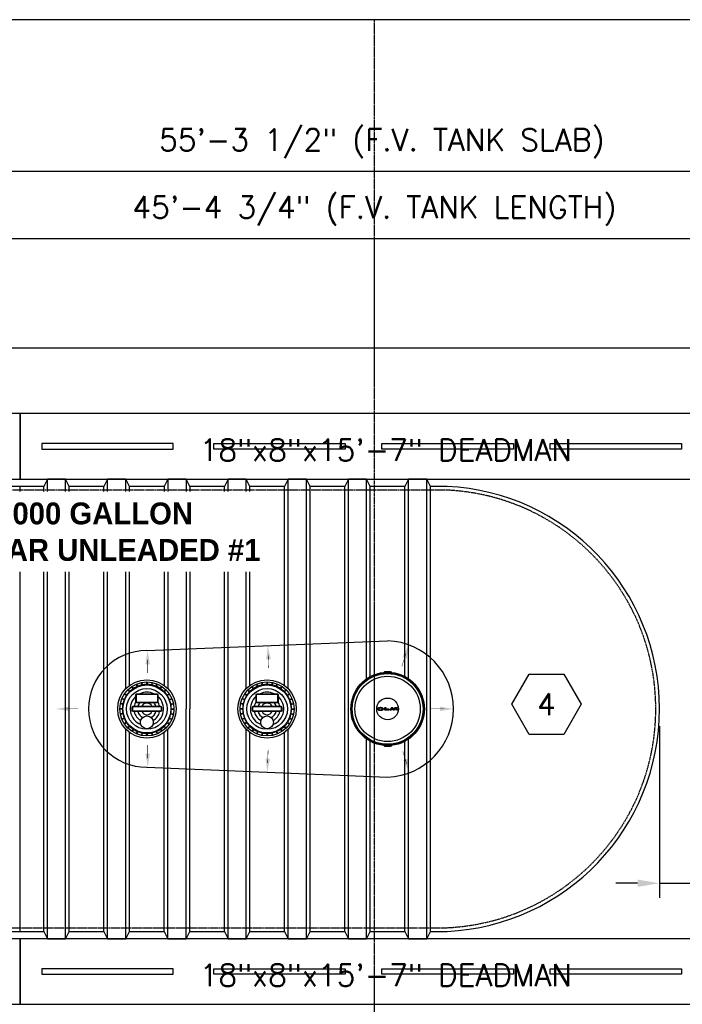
# Model space of a CAD drawing. Extents: x -169 to 6736, y -208 to 3022.
# Tile 453 of 656: x 1601 to 1782, y 1398 to 1668. Entities that reach past the tile are written whole.
import ezdxf
from ezdxf.enums import TextEntityAlignment as Align

# ---------------------------------------------------------------- set-up
doc = ezdxf.new("R2010")
doc.units = 0
doc.header["$MEASUREMENT"] = 0
doc.header["$PDSIZE"] = 1
doc.linetypes.add('CENTER1', pattern=[0.6625, 0.5, -0.075, 0.0125, -0.075])
doc.linetypes.add('HIDDEN3', pattern=[0.1875, 0.125, -0.0625])
doc.layers.get('0').update_dxf_attribs({"color": 255, "linetype": 'CONTINUOUS'})
doc.layers.get('DEFPOINTS').update_dxf_attribs({"linetype": 'CONTINUOUS'})
for name, color, linetype in [('DIM', 3, 'CONTINUOUS'), ('FREEZE-LINES', 8, 'CONTINUOUS'), ('FREEZE-OUTLINE-TITLES', 60, 'CONTINUOUS'), ('TANK-ANCHOR', 4, 'CONTINUOUS'), ('TANK-DESCRIPTION', 3, 'CONTINUOUS'), ('TANK-MANHOLE-COVER-18', 2, 'CONTINUOUS'), ('TANK-MANHOLE-COVER-HATCH-18', 7, 'CONTINUOUS'), ('TANK-MANWAY', 5, 'CONTINUOUS'), ('TANK-SLAB', 6, 'CONTINUOUS'), ('TANK-SLOPE', 3, 'CONTINUOUS'), ('TANK-UST', 5, 'CONTINUOUS'), ('TANK-UST-RIB', 7, 'CONTINUOUS'), ('TEXT', 3, 'CONTINUOUS')]:
    doc.layers.add(name, color=color, linetype=linetype)
doc.styles.add('BOLD', font='bold', dxfattribs={"height": 7.2})
doc.styles.add('SIMPLEX', font='simplex')
doc.dimstyles.new('DIM64', dxfattribs={"dimscale": 64, "dimtxt": 0.09375, "dimasz": 0.09375, "dimexe": 0.0625, "dimexo": 0.0625, "dimgap": 0.046875, "dimtad": 1, "dimdec": 4, "dimzin": 3, "dimdsep": 46, "dimlunit": 4, "dimtxsty": 'SIMPLEX', "dimcen": 0, "dimclrd": 256, "dimclre": 256, "dimclrt": 256, "dimadec": 0, "dimazin": 0, "dimtfac": 1, "dimtdec": 4, "dimtmove": 0, "dimatfit": 3, "dimfxl": 1, "dimfrac": 2, "dimtolj": 1, "dimtzin": 0, "dimarcsym": 0})

# ---------------------------------------------------------------- blocks, each defined once
blk = doc.blocks.new('*D24')
at = {"layer": 'DEFPOINTS', "color": 0, "transparency": 16777216}
for p in [(2031.77, 1626.52), (1368.27, 1578.02), (2031.77, 1578.02)]:
    blk.add_point(p, dxfattribs=at)
at = {"layer": 'DIM', "lineweight": -2, "transparency": 16777216}
for p, q in [((1368.27, 1582.02), (1368.27, 1630.52)), ((2031.77, 1582.02), (2031.77, 1630.52)), ((1374.27, 1626.52), (2025.77, 1626.52))]:
    blk.add_line(p, q, dxfattribs=at)
at = {"layer": 'DIM', "transparency": 16777216}
for points in [[(1374.27, 1627.52), (1374.27, 1625.52), (1368.27, 1626.52)], [(2025.77, 1627.52), (2025.77, 1625.52), (2031.77, 1626.52)]]:
    blk.add_solid(points, dxfattribs=at)
at = {"layer": 'DIM', "transparency": 16777216, "insert": (1700.02, 1634.09), "char_height": 6, "attachment_point": 5, "style": 'SIMPLEX'}
blk.add_mtext('\\A1;55\'-3 1/2" (F.V. TANK SLAB)', dxfattribs=at)
blk = doc.blocks.new('*D26')
at = {"layer": 'DEFPOINTS', "color": 0, "transparency": 16777216}
for p in [(1425.62, 1608.02), (1970.38, 1608.02), (1970.38, 1608.02)]:
    blk.add_point(p, dxfattribs=at)
at = {"layer": 'DIM', "lineweight": -2, "transparency": 16777216}
blk.add_line((1431.62, 1608.02), (1964.38, 1608.02), dxfattribs=at)
at = {"layer": 'DIM', "transparency": 16777216}
for points in [[(1431.62, 1609.02), (1431.62, 1607.02), (1425.62, 1608.02)], [(1964.38, 1609.02), (1964.38, 1607.02), (1970.38, 1608.02)]]:
    blk.add_solid(points, dxfattribs=at)
at = {"layer": 'DIM', "transparency": 16777216, "insert": (1698, 1615.59), "char_height": 6, "attachment_point": 5, "style": 'SIMPLEX'}
blk.add_mtext('\\A1;45\'-4 3/4" (F.V. TANK LENGTH)', dxfattribs=at)
blk = doc.blocks.new('*D34')
at = {"layer": 'DEFPOINTS', "color": 0, "transparency": 16777216}
for p in [(1712.36, 1416.02), (1982.37, 1380.02), (2061.77, 1380.02)]:
    blk.add_point(p, dxfattribs=at)
at = {"layer": 'DIM', "lineweight": -2, "transparency": 16777216}
for p, q in [((1716.36, 1416.02), (2065.77, 1416.02)), ((2061.77, 1410.02), (2061.77, 1386.02)), ((1986.37, 1380.02), (2065.77, 1380.02))]:
    blk.add_line(p, q, dxfattribs=at)
at = {"layer": 'DIM', "transparency": 16777216}
for points in [[(2060.77, 1410.02), (2062.77, 1410.02), (2061.77, 1416.02)], [(2060.77, 1386.02), (2062.77, 1386.02), (2061.77, 1380.02)]]:
    blk.add_solid(points, dxfattribs=at)
at = {"layer": 'DIM', "transparency": 16777216, "insert": (2055.2, 1398.02), "char_height": 6, "attachment_point": 5, "rotation": 90, "style": 'SIMPLEX'}
blk.add_mtext('\\A1;3\'-0"', dxfattribs=at)
blk = doc.blocks.new('HEX')
at = {"color": 3}
blk.add_lwpolyline([(-0.0577, 0.1), (-0.1155, 0), (-0.0577, -0.1), (0.0577, -0.1), (0.1155, 0), (0.0577, 0.1)], close=True, dxfattribs=at)
at = {"color": 3, "style": 'SIMPLEX'}
blk.add_attdef('D#', text='', height=0.08, dxfattribs=at).set_placement((0, 0), align=Align.MIDDLE)
blk = doc.blocks.new('*D82')
at = {"layer": 'DEFPOINTS', "color": 0, "transparency": 16777216}
for p in [(1776.11, 1478.29), (1776.11, 1431.22), (1788.12, 1416.02)]:
    blk.add_point(p, dxfattribs=at)
at = {"layer": 'DIM', "lineweight": -2, "transparency": 16777216}
for p, q in [((1776.11, 1474.29), (1776.11, 1427.22)), ((1788.12, 1420.02), (1788.12, 1435.22)), ((1770.11, 1431.22), (1764.11, 1431.22)), ((1776.11, 1431.22), (1788.12, 1431.22)), ((1794.12, 1431.22), (1828.69, 1431.22))]:
    blk.add_line(p, q, dxfattribs=at)
at = {"layer": 'DIM', "transparency": 16777216}
for points in [[(1770.11, 1432.22), (1770.11, 1430.22), (1776.11, 1431.22)], [(1794.12, 1432.22), (1794.12, 1430.22), (1788.12, 1431.22)]]:
    blk.add_solid(points, dxfattribs=at)
at = {"layer": 'DIM', "transparency": 16777216, "insert": (1814.41, 1437.8), "char_height": 6, "attachment_point": 5, "style": 'SIMPLEX'}
blk.add_mtext('\\A1;1\'-0"', dxfattribs=at)

msp = doc.modelspace()

# ---------------------------------------------------------------- hatches: boundary and pattern name
at = {"layer": 'TANK-MANHOLE-COVER-HATCH-18', "linetype": 'Continuous'}
h = msp.add_hatch(color=256, dxfattribs=at)
h.paths.add_polyline_path([(1700.33113, 1478.80671), (1700.26526, 1478.76555), (1700.18704, 1478.72852), (1700.09785, 1478.69698), (1700.00042, 1478.67092), (1699.89613, 1478.65173), (1699.78773, 1478.6394), (1699.67521, 1478.63393), (1699.5627, 1478.6367), (1699.45293, 1478.64495), (1699.3459, 1478.66144), (1699.24437, 1478.68341), (1699.15107, 1478.71224), (1699.06737, 1478.74656), (1698.99603, 1478.78637), (1698.93566, 1478.83028), (1698.89039, 1478.87695), (1698.86673, 1478.914), (1698.84924, 1478.95105), (1698.84102, 1479.00319), (1698.84926, 1479.05396), (1698.87259, 1479.10472), (1698.91102, 1479.15274), (1698.94718, 1479.18414), (1698.99611, 1479.21859), (1699.06747, 1479.25837), (1699.15117, 1479.29266), (1699.24448, 1479.32146), (1699.34603, 1479.34476), (1699.45306, 1479.35984), (1699.56283, 1479.36942), (1699.67535, 1479.37078), (1699.78786, 1479.36527), (1699.89626, 1479.3529), (1700.00054, 1479.33367), (1700.09796, 1479.30758), (1700.18714, 1479.27601), (1700.26535, 1479.23894), (1700.3312, 1479.19777), (1700.38333, 1479.15248), (1700.42175, 1479.10445), (1700.44506, 1479.05367), (1700.45329, 1479.0029), (1700.44504, 1478.95076), (1700.42171, 1478.90137), (1700.38328, 1478.85335)])
h.paths.add_polyline_path([(1700.09514, 1478.9124), (1700.11847, 1478.95631), (1700.12672, 1479.00296), (1700.11849, 1479.04824), (1700.09517, 1479.09216), (1700.05539, 1479.13333), (1700.00188, 1479.17038), (1699.93602, 1479.20196), (1699.86056, 1479.22529), (1699.77824, 1479.24315), (1699.69179, 1479.2514), (1699.6026, 1479.25141), (1699.51616, 1479.24319), (1699.43382, 1479.22537), (1699.35835, 1479.20206), (1699.29248, 1479.17051), (1699.24033, 1479.13347), (1699.20054, 1479.09232), (1699.17583, 1479.04841), (1699.16759, 1479.00313), (1699.17581, 1478.95648), (1699.2005, 1478.91256), (1699.24029, 1478.87139), (1699.29242, 1478.83434), (1699.35828, 1478.80414), (1699.43374, 1478.77943), (1699.51607, 1478.76294), (1699.60251, 1478.7547), (1699.6917, 1478.75468), (1699.77815, 1478.7629), (1699.86048, 1478.77935), (1699.93595, 1478.80403), (1700.00182, 1478.83421), (1700.05534, 1478.87125)], flags=16)
h = msp.add_hatch(color=256, dxfattribs=at)
h.paths.add_polyline_path([(1701.85281, 1478.66785), (1701.77597, 1478.64865), (1701.69364, 1478.63769), (1701.60857, 1478.63359), (1700.799, 1478.63373), (1700.79913, 1479.37057), (1701.14354, 1479.37051), (1701.14349, 1479.08648), (1701.60865, 1479.08639), (1701.69372, 1479.08226), (1701.77605, 1479.07127), (1701.85288, 1479.05342), (1701.92149, 1479.02734), (1701.97911, 1478.99714), (1702.02439, 1478.96145), (1702.05457, 1478.92166), (1702.07102, 1478.88049), (1702.07102, 1478.83932), (1702.05454, 1478.79816), (1702.02435, 1478.75975), (1701.97906, 1478.72408), (1701.92143, 1478.69253)])
h.paths.add_polyline_path([(1701.14343, 1478.74893), (1701.60859, 1478.74885), (1701.66759, 1478.75295), (1701.72248, 1478.76392), (1701.76913, 1478.78175), (1701.80619, 1478.80507), (1701.82815, 1478.83114), (1701.83638, 1478.85995), (1701.82816, 1478.88877), (1701.80621, 1478.91621), (1701.76916, 1478.93955), (1701.72251, 1478.95602), (1701.66763, 1478.96838), (1701.60863, 1478.97113), (1701.14347, 1478.97122)], flags=16)
for points in [[(1702.62533, 1478.6334), (1702.26445, 1478.63347), (1702.73249, 1479.37023), (1703.03985, 1479.37017), (1703.31555, 1478.81029), (1703.59145, 1479.37007), (1703.89881, 1479.37002), (1704.36658, 1478.63309), (1704.0057, 1478.63315), (1703.74921, 1479.19441), (1703.49527, 1478.63325), (1703.13576, 1478.63331), (1702.88202, 1479.19456)], [(1704.13619, 1479.37409, -1), (1704.28713, 1479.37406, -1)]]:
    msp.add_hatch(color=256, dxfattribs=at).paths.add_polyline_path(points)

# ---------------------------------------------------------------- linework, layer by layer
at = {"layer": 'FREEZE-LINES', "color": 8, "linetype": 'CENTER1'}
msp.add_line((1698, 1128.01471), (1698, 1668.01471), dxfattribs=at)
at = {"layer": 'FREEZE-OUTLINE-TITLES', "linetype": 'Continuous'}
msp.add_lwpolyline([(2220, 1668.02207), (1176, 1668.02207), (1176, 1128.01471), (2220, 1128.01471)], close=True, dxfattribs=at)
at = {"layer": 'TANK-ANCHOR'}
for points in [[(1600.87181, 1560.01839), (1413.62181, 1560.01839), (1413.62181, 1542.01839), (1600.87181, 1542.01839)], [(1788.12181, 1560.01839), (1600.87181, 1560.01839), (1600.87181, 1542.01839), (1788.12181, 1542.01839)], [(1600.87181, 1416.01839), (1413.62181, 1416.01839), (1413.62181, 1398.01839), (1600.87181, 1398.01839)], [(1788.12181, 1416.01839), (1600.87181, 1416.01839), (1600.87181, 1398.01839), (1788.12181, 1398.01839)]]:
    msp.add_lwpolyline(points, close=True, dxfattribs=at)
at = {"layer": 'TANK-ANCHOR', "color": 7}
for points in [[(1642.87181, 1550.26839), (1642.87181, 1551.76839), (1606.87181, 1551.76839), (1606.87181, 1550.26839)], [(1654.00648, 1550.26839), (1654.00648, 1551.76839), (1690.00648, 1551.76839), (1690.00648, 1550.26839)], [(1700.06415, 1550.26839), (1700.06415, 1551.76839), (1736.06415, 1551.76839), (1736.06415, 1550.26839)], [(1746.12181, 1550.26839), (1746.12181, 1551.76839), (1782.12181, 1551.76839), (1782.12181, 1550.26839)], [(1642.87181, 1406.26839), (1642.87181, 1407.76839), (1606.87181, 1407.76839), (1606.87181, 1406.26839)], [(1654.00648, 1406.26839), (1654.00648, 1407.76839), (1690.00648, 1407.76839), (1690.00648, 1406.26839)], [(1700.06415, 1406.26839), (1700.06415, 1407.76839), (1736.06415, 1407.76839), (1736.06415, 1406.26839)], [(1746.12181, 1406.26839), (1746.12181, 1407.76839), (1782.12181, 1407.76839), (1782.12181, 1406.26839)]]:
    msp.add_lwpolyline(points, close=True, dxfattribs=at)
at = {"layer": 'TANK-MANHOLE-COVER-18', "color": 1, "linetype": 'Continuous'}
msp.add_line((1700.95457, 1489.12513), (1700.69519, 1488.86446), dxfattribs=at)
at = {"layer": 'TANK-MANHOLE-COVER-18', "color": 4, "linetype": 'Continuous'}
msp.add_lwpolyline([(1702.3107, 1468.73206), (1700.9015, 1468.73232, -0.196009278), (1700.85781, 1468.75014), (1700.60152, 1469.00085, -0.904675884), (1700.60512, 1489.03783), (1700.8615, 1489.28845, -0.196009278), (1700.9052, 1489.30626), (1702.3144, 1489.306, -0.196009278), (1702.35809, 1489.28818), (1702.61423, 1489.03762, -0.904814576), (1702.61062, 1469.00034), (1702.3544, 1468.74987, -0.196009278)], format="xyb", close=True, dxfattribs=at)
at = {"layer": 'TANK-MANHOLE-COVER-18', "color": 1, "linetype": 'Continuous'}
for points in [[(1702.50645, 1488.77505, -0.912362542), (1702.50294, 1469.26295), (1702.46672, 1469.33821, -0.044356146), (1700.74573, 1469.33864), (1700.71082, 1469.26327, -0.912362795), (1700.71434, 1488.77537), (1700.74922, 1488.69999, -0.044356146), (1702.4702, 1488.6998)], [(1700.77963, 1488.73156), (1700.75143, 1488.7931), (1700.99297, 1489.03456), (1702.2279, 1489.03433), (1702.46936, 1488.79279), (1702.43991, 1488.73137, 0.042658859)], [(1700.77613, 1469.30706), (1700.74791, 1469.24552), (1700.98937, 1469.00398), (1702.2243, 1469.00376), (1702.46584, 1469.24522), (1702.43641, 1469.30665, -0.042658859)]]:
    msp.add_lwpolyline(points, format="xyb", close=True, dxfattribs=at)
at = {"layer": 'TANK-MANHOLE-COVER-18', "color": 2, "linetype": 'Continuous'}
for radius in [9.70655, 8.9505, 2.98304]:
    msp.add_circle((1701.60864, 1479.01916), radius, dxfattribs=at)
at = {"layer": 'TANK-MANHOLE-COVER-HATCH-18', "linetype": 'Continuous'}
for points in [[(1700.45329, 1479.0029), (1700.44506, 1479.05367), (1700.42175, 1479.10445), (1700.38333, 1479.15248), (1700.3312, 1479.19777), (1700.26535, 1479.23894), (1700.18714, 1479.27601), (1700.09796, 1479.30758), (1700.00054, 1479.33367), (1699.89626, 1479.3529), (1699.78786, 1479.36527), (1699.67535, 1479.37078), (1699.56283, 1479.36942), (1699.45306, 1479.35984), (1699.34603, 1479.34476), (1699.24448, 1479.32146), (1699.15117, 1479.29266), (1699.06747, 1479.25837), (1698.99611, 1479.21859), (1698.94718, 1479.18414), (1698.91102, 1479.15274), (1698.87259, 1479.10472), (1698.84926, 1479.05396), (1698.84102, 1479.00319), (1698.84924, 1478.95105), (1698.86673, 1478.914), (1698.89039, 1478.87695), (1698.93566, 1478.83028), (1698.99603, 1478.78637), (1699.06737, 1478.74656), (1699.15107, 1478.71224), (1699.24437, 1478.68341), (1699.3459, 1478.66144), (1699.45293, 1478.64495), (1699.5627, 1478.6367), (1699.67521, 1478.63393), (1699.78773, 1478.6394), (1699.89613, 1478.65173), (1700.00042, 1478.67092), (1700.09785, 1478.69698), (1700.18704, 1478.72852), (1700.26526, 1478.76555), (1700.33113, 1478.80671), (1700.38328, 1478.85335), (1700.42171, 1478.90137), (1700.44504, 1478.95076)], [(1699.93595, 1478.80403), (1700.00182, 1478.83421), (1700.05534, 1478.87125), (1700.09514, 1478.9124), (1700.11847, 1478.95631), (1700.12672, 1479.00296), (1700.11849, 1479.04824), (1700.09517, 1479.09216), (1700.05539, 1479.13333), (1700.00188, 1479.17038), (1699.93602, 1479.20196), (1699.86056, 1479.22529), (1699.77824, 1479.24315), (1699.69179, 1479.2514), (1699.6026, 1479.25141), (1699.51616, 1479.24319), (1699.43382, 1479.22537), (1699.35835, 1479.20206), (1699.29248, 1479.17051), (1699.24033, 1479.13347), (1699.20054, 1479.09232), (1699.17583, 1479.04841), (1699.16759, 1479.00313), (1699.17581, 1478.95648), (1699.2005, 1478.91256), (1699.24029, 1478.87139), (1699.29242, 1478.83434), (1699.35828, 1478.80414), (1699.43374, 1478.77943), (1699.51607, 1478.76294), (1699.60251, 1478.7547), (1699.6917, 1478.75468), (1699.77815, 1478.7629), (1699.86048, 1478.77935)], [(1701.85281, 1478.66785), (1701.77597, 1478.64865), (1701.69364, 1478.63769), (1701.60857, 1478.63359), (1700.799, 1478.63373), (1700.79913, 1479.37057), (1701.14354, 1479.37051), (1701.14349, 1479.08648), (1701.60865, 1479.08639), (1701.69372, 1479.08226), (1701.77605, 1479.07127), (1701.85288, 1479.05342), (1701.92149, 1479.02734), (1701.97911, 1478.99714), (1702.02439, 1478.96145), (1702.05457, 1478.92166), (1702.07102, 1478.88049), (1702.07102, 1478.83932), (1702.05454, 1478.79816), (1702.02435, 1478.75975), (1701.97906, 1478.72408), (1701.92143, 1478.69253)], [(1701.72248, 1478.76392), (1701.66759, 1478.75295), (1701.60859, 1478.74885), (1701.14343, 1478.74893), (1701.14347, 1478.97122), (1701.60863, 1478.97113), (1701.66763, 1478.96838), (1701.72251, 1478.95602), (1701.76916, 1478.93955), (1701.80621, 1478.91621), (1701.82816, 1478.88877), (1701.83638, 1478.85995), (1701.82815, 1478.83114), (1701.80619, 1478.80507), (1701.76913, 1478.78175)], [(1702.73249, 1479.37023), (1703.03985, 1479.37017), (1703.31555, 1478.81029), (1703.59145, 1479.37007), (1703.89881, 1479.37002), (1704.36658, 1478.63309), (1704.0057, 1478.63315), (1703.74921, 1479.19441), (1703.49527, 1478.63325), (1703.13576, 1478.63331), (1702.88202, 1479.19456), (1702.62533, 1478.6334), (1702.26445, 1478.63347)]]:
    msp.add_lwpolyline(points, close=True, dxfattribs=at)
msp.add_circle((1704.21166, 1479.37408), 0.07547, dxfattribs=at)
at = {"layer": 'TANK-MANWAY'}
for p, q in [((1631.84559, 1484.55593), (1631.45483, 1485.1405)), ((1631.94951, 1484.62539), (1631.55875, 1485.20997)), ((1632.99848, 1485.18633), (1632.72927, 1485.83591)), ((1633.11395, 1485.23419), (1632.84474, 1485.88377)), ((1634.32889, 1485.57972), (1634.19158, 1486.26934)), ((1634.45148, 1485.60413), (1634.31417, 1486.29375)), ((1635.63526, 1485.72095), (1635.63513, 1486.4241)), ((1635.76026, 1485.72098), (1635.76013, 1486.42413)), ((1636.94409, 1485.6046), (1637.08114, 1486.29427)), ((1637.06669, 1485.58024), (1637.20374, 1486.26991)), ((1638.12838, 1485.23514), (1638.39734, 1485.88482)), ((1638.24388, 1485.18733), (1638.51284, 1485.83701)), ((1639.29306, 1484.62678), (1639.6836, 1485.21151)), ((1639.397, 1484.55736), (1639.78754, 1485.14208)), ((1664.79673, 1484.55593), (1664.40596, 1485.1405)), ((1664.90065, 1484.62539), (1664.50989, 1485.20997)), ((1665.94961, 1485.18633), (1665.68041, 1485.83591)), ((1666.06509, 1485.23419), (1665.79588, 1485.88377)), ((1667.28003, 1485.57972), (1667.14272, 1486.26934)), ((1667.40262, 1485.60413), (1667.26531, 1486.29375)), ((1668.5864, 1485.72095), (1668.58627, 1486.4241)), ((1668.7114, 1485.72098), (1668.71127, 1486.42413)), ((1669.89523, 1485.6046), (1670.03228, 1486.29427)), ((1670.01783, 1485.58024), (1670.15488, 1486.26991)), ((1671.07952, 1485.23514), (1671.34848, 1485.88482)), ((1671.19501, 1485.18733), (1671.46398, 1485.83701)), ((1672.2442, 1484.62678), (1672.63474, 1485.21151)), ((1672.34814, 1484.55736), (1672.73868, 1485.14208)), ((1630.01395, 1482.6891), (1629.42923, 1483.07964)), ((1630.08338, 1482.79305), (1629.49866, 1483.18359)), ((1630.83784, 1483.71271), (1630.34054, 1484.20982)), ((1630.92621, 1483.80112), (1630.42891, 1484.29823)), ((1640.31667, 1483.8029), (1640.81378, 1484.3002)), ((1640.40507, 1483.71453), (1640.90218, 1484.21183)), ((1641.15988, 1482.79515), (1641.74446, 1483.18591)), ((1641.22935, 1482.69123), (1641.81392, 1483.08199)), ((1662.96509, 1482.6891), (1662.38037, 1483.07964)), ((1663.03452, 1482.79305), (1662.44979, 1483.18359)), ((1663.78898, 1483.71271), (1663.29168, 1484.20982)), ((1663.87735, 1483.80112), (1663.38005, 1484.29823)), ((1673.26781, 1483.8029), (1673.76492, 1484.3002)), ((1673.35621, 1483.71453), (1673.85332, 1484.21183)), ((1674.11102, 1482.79515), (1674.69559, 1483.18591)), ((1674.18048, 1482.69123), (1674.76506, 1483.08199)), ((1629.03615, 1480.26345), (1628.34648, 1480.4005)), ((1629.06051, 1480.38605), (1628.37084, 1480.5231)), ((1629.4056, 1481.52443), (1628.75592, 1481.79339)), ((1629.45341, 1481.63992), (1628.80373, 1481.90888)), ((1641.79029, 1481.64226), (1642.43986, 1481.91147)), ((1641.83814, 1481.52679), (1642.48772, 1481.79599)), ((1642.18366, 1480.38854), (1642.87328, 1480.52585)), ((1642.20807, 1480.26595), (1642.89769, 1480.40325)), ((1661.98729, 1480.26345), (1661.29762, 1480.4005)), ((1662.01165, 1480.38605), (1661.32198, 1480.5231)), ((1662.35674, 1481.52443), (1661.70706, 1481.79339)), ((1662.40455, 1481.63992), (1661.75487, 1481.90888)), ((1674.74142, 1481.64226), (1675.391, 1481.91147)), ((1674.78928, 1481.52679), (1675.43886, 1481.79599)), ((1675.1348, 1480.38854), (1675.82442, 1480.52585)), ((1675.15921, 1480.26595), (1675.84883, 1480.40325)), ((1628.91978, 1479.07962), (1628.21662, 1479.07949)), ((1628.9198, 1478.95462), (1628.21665, 1478.95449)), ((1629.03662, 1477.77084), (1628.347, 1477.63353)), ((1629.06103, 1477.64824), (1628.37141, 1477.51094)), ((1642.18418, 1477.65073), (1642.87385, 1477.51368)), ((1642.20854, 1477.77334), (1642.89821, 1477.63629)), ((1642.32489, 1479.08216), (1643.02804, 1479.0823)), ((1642.32491, 1478.95716), (1643.02807, 1478.9573)), ((1661.87092, 1479.07962), (1661.16776, 1479.07949)), ((1661.87094, 1478.95462), (1661.16779, 1478.95449)), ((1661.98776, 1477.77084), (1661.29814, 1477.63353)), ((1662.01217, 1477.64824), (1661.32255, 1477.51094)), ((1675.13532, 1477.65073), (1675.82499, 1477.51368)), ((1675.15968, 1477.77334), (1675.84935, 1477.63629)), ((1675.27603, 1479.08216), (1675.97918, 1479.0823)), ((1675.27605, 1478.95716), (1675.97921, 1478.9573)), ((1629.40655, 1476.51), (1628.75697, 1476.24079)), ((1629.45441, 1476.39452), (1628.80483, 1476.12531)), ((1630.01535, 1475.34555), (1629.43077, 1474.95479)), ((1630.08481, 1475.24163), (1629.50024, 1474.85087)), ((1630.83962, 1474.32226), (1630.34251, 1473.82496)), ((1630.92802, 1474.23388), (1630.43091, 1473.73659)), ((1640.31848, 1474.23566), (1640.81578, 1473.73855)), ((1640.40685, 1474.32407), (1640.90415, 1473.82696)), ((1641.16131, 1475.24373), (1641.74604, 1474.85319)), ((1641.23074, 1475.34768), (1641.81546, 1474.95714)), ((1641.79128, 1476.39686), (1642.44096, 1476.1279)), ((1641.83909, 1476.51235), (1642.48877, 1476.24339)), ((1662.35769, 1476.51), (1661.70811, 1476.24079)), ((1662.40554, 1476.39452), (1661.75597, 1476.12531)), ((1662.96648, 1475.34555), (1662.38191, 1474.95479)), ((1663.03595, 1475.24163), (1662.45137, 1474.85087)), ((1663.79076, 1474.32226), (1663.29365, 1473.82496)), ((1663.87916, 1474.23388), (1663.38205, 1473.73659)), ((1673.26962, 1474.23566), (1673.76692, 1473.73855)), ((1673.35799, 1474.32407), (1673.85529, 1473.82696)), ((1674.11245, 1475.24373), (1674.69717, 1474.85319)), ((1674.18188, 1475.34768), (1674.7666, 1474.95714)), ((1674.74242, 1476.39686), (1675.3921, 1476.1279)), ((1674.79023, 1476.51235), (1675.43991, 1476.24339)), ((1631.84769, 1473.47943), (1631.45715, 1472.8947)), ((1631.95163, 1473.41), (1631.56109, 1472.82528)), ((1633.00082, 1472.84946), (1632.73185, 1472.19978)), ((1633.11631, 1472.80164), (1632.84735, 1472.15196)), ((1634.25469, 1472.45656), (1634.11764, 1471.76689)), ((1634.37729, 1472.43219), (1634.24024, 1471.74253)), ((1635.56112, 1472.31582), (1635.56125, 1471.61267)), ((1635.68612, 1472.31585), (1635.68625, 1471.61269)), ((1636.8699, 1472.43267), (1637.00721, 1471.74305)), ((1636.99249, 1472.45708), (1637.1298, 1471.76746)), ((1638.13074, 1472.80259), (1638.39995, 1472.15302)), ((1638.24622, 1472.85045), (1638.51542, 1472.20087)), ((1639.29518, 1473.41139), (1639.68594, 1472.82682)), ((1639.3991, 1473.48086), (1639.78987, 1472.89628)), ((1664.79883, 1473.47943), (1664.40829, 1472.8947)), ((1664.90277, 1473.41), (1664.51223, 1472.82528)), ((1665.95195, 1472.84946), (1665.68299, 1472.19978)), ((1666.06745, 1472.80164), (1665.79849, 1472.15196)), ((1667.20582, 1472.45656), (1667.06878, 1471.76689)), ((1667.32843, 1472.43219), (1667.19138, 1471.74253)), ((1668.51225, 1472.31582), (1668.51239, 1471.61267)), ((1668.63725, 1472.31585), (1668.63739, 1471.61269)), ((1669.82104, 1472.43267), (1669.95835, 1471.74305)), ((1669.94363, 1472.45708), (1670.08094, 1471.76746)), ((1671.08188, 1472.80259), (1671.35109, 1472.15302)), ((1671.19735, 1472.85045), (1671.46656, 1472.20087)), ((1672.24632, 1473.41139), (1672.63708, 1472.82682)), ((1672.35024, 1473.48086), (1672.741, 1472.89628))]:
    msp.add_line(p, q, dxfattribs=at)
for points in [[(1638.62198, 1480.93685, -0.414213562), (1638.37203, 1480.68681), (1632.87203, 1480.68576, -0.414213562), (1632.62198, 1480.93572), (1632.6216, 1482.93572, -0.414213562), (1632.87156, 1483.18576), (1638.37156, 1483.18681, -0.414213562), (1638.6216, 1482.93685)], [(1638.49698, 1480.93683, -0.414213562), (1638.37201, 1480.81181), (1632.87201, 1480.81076, -0.414213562), (1632.74698, 1480.93574), (1632.7466, 1482.93574, -0.414213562), (1632.87158, 1483.06076), (1638.37158, 1483.06181, -0.414213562), (1638.4966, 1482.93683)], [(1671.57312, 1480.93685, -0.414213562), (1671.32317, 1480.68681), (1665.82317, 1480.68576, -0.414213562), (1665.57312, 1480.93572), (1665.57274, 1482.93572, -0.414213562), (1665.82269, 1483.18576), (1671.32269, 1483.18681, -0.414213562), (1671.57274, 1482.93685)], [(1671.44812, 1480.93683, -0.414213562), (1671.32314, 1480.81181), (1665.82314, 1480.81076, -0.414213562), (1665.69812, 1480.93574), (1665.69774, 1482.93574, -0.414213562), (1665.82272, 1483.06076), (1671.32272, 1483.06181, -0.414213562), (1671.44774, 1482.93683)], [(1639.62244, 1478.51915, -0.414213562), (1639.37249, 1478.2691), (1631.87249, 1478.26768, -0.414213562), (1631.62244, 1478.51763), (1631.62225, 1479.51763, -0.414213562), (1631.8722, 1479.76768), (1639.3722, 1479.7691, -0.414213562), (1639.62225, 1479.51915)], [(1639.49744, 1478.51913, -0.414213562), (1639.37246, 1478.3941), (1631.87246, 1478.39268, -0.414213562), (1631.74744, 1478.51766), (1631.74725, 1479.51766, -0.414213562), (1631.87223, 1479.64268), (1639.37223, 1479.6441, -0.414213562), (1639.49725, 1479.51913)], [(1672.57358, 1478.51915, -0.414213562), (1672.32363, 1478.2691), (1664.82363, 1478.26768, -0.414213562), (1664.57358, 1478.51763), (1664.57339, 1479.51763, -0.414213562), (1664.82334, 1479.76768), (1672.32334, 1479.7691, -0.414213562), (1672.57339, 1479.51915)], [(1672.44858, 1478.51913, -0.414213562), (1672.3236, 1478.3941), (1664.8236, 1478.39268, -0.414213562), (1664.69858, 1478.51766), (1664.69839, 1479.51766, -0.414213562), (1664.82337, 1479.64268), (1672.32337, 1479.6441, -0.414213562), (1672.44839, 1479.51913)]]:
    msp.add_lwpolyline(points, format="xyb", close=True, dxfattribs=at)
for centre, radius in [((1635.62235, 1479.01839), 8.0008), ((1635.62235, 1479.01839), 7.40597), ((1635.62235, 1479.01839), 6.57785), ((1668.57348, 1479.01839), 8.0008), ((1668.57348, 1479.01839), 7.40597), ((1668.57348, 1479.01839), 6.57785), ((1635.62235, 1479.01839), 5.57785), ((1668.57348, 1479.01839), 5.57785), ((1635.62304, 1475.34722), 1.75), ((1668.57418, 1475.34722), 1.75)]:
    msp.add_circle(centre, radius, dxfattribs=at)
for centre, radius, start, end in [((1635.62235, 1479.01839), 6.70285, 113.045117, 123.2266044), ((1635.62235, 1479.01839), 6.70285, 101.7951168, 111.9766044), ((1635.62235, 1479.01839), 6.70285, 90.545117, 100.7266045), ((1635.62235, 1479.01839), 6.70285, 79.2951167, 89.4766046), ((1635.62235, 1479.01839), 6.70285, 68.0451166, 78.2266044), ((1635.62235, 1479.01839), 6.70285, 56.7951168, 66.9766042), ((1668.57348, 1479.01839), 6.70285, 113.045117, 123.2266044), ((1668.57348, 1479.01839), 6.70285, 101.7951168, 111.9766044), ((1668.57348, 1479.01839), 6.70285, 90.545117, 100.7266045), ((1668.57348, 1479.01839), 6.70285, 79.2951167, 89.4766046), ((1668.57348, 1479.01839), 6.70285, 68.0451166, 78.2266044), ((1668.57348, 1479.01839), 6.70285, 56.7951168, 66.9766042), ((1635.62235, 1479.01839), 6.70285, 146.7951168, 156.9766045), ((1635.62235, 1479.01839), 6.70285, 135.5451167, 145.7266044), ((1635.62235, 1479.01839), 6.70285, 124.2951162, 134.4766042), ((1635.62235, 1479.01839), 4.57785, 130.9555131, 248.9731327), ((1635.62235, 1479.01839), 4.57785, 65.5782364, 114.4434839), ((1635.62235, 1479.01839), 4.57785, 291.0485886, 49.0662081), ((1635.62235, 1479.01839), 6.70285, 45.5451167, 55.7266042), ((1635.62235, 1479.01839), 6.70285, 34.2951167, 44.4766045), ((1635.62235, 1479.01839), 6.70285, 23.0451168, 33.2266044), ((1668.57348, 1479.01839), 6.70285, 146.7951168, 156.9766045), ((1668.57348, 1479.01839), 6.70285, 135.5451167, 145.7266044), ((1668.57348, 1479.01839), 6.70285, 124.2951162, 134.4766042), ((1668.57348, 1479.01839), 4.57785, 130.9555131, 248.9731327), ((1668.57348, 1479.01839), 4.57785, 65.5782364, 114.4434839), ((1668.57348, 1479.01839), 4.57785, 291.0485886, 49.0662081), ((1668.57348, 1479.01839), 6.70285, 45.5451167, 55.7266042), ((1668.57348, 1479.01839), 6.70285, 34.2951167, 44.4766045), ((1668.57348, 1479.01839), 6.70285, 23.0451168, 33.2266044), ((1635.62235, 1479.01839), 6.70285, 169.2951167, 179.4766043), ((1635.62235, 1479.01839), 6.70285, 158.0451167, 168.2266044), ((1635.62235, 1479.01839), 3.57785, 146.9921571, 167.9105897), ((1635.62235, 1479.01839), 2.57785, 139.6942965, 163.0966023), ((1635.62235, 1479.01839), 1.57785, 28.3917507, 151.6299704), ((1635.62235, 1479.01839), 2.57785, 16.9251186, 40.3274246), ((1635.62235, 1479.01839), 3.57785, 12.1111313, 33.0295641), ((1635.62235, 1479.01839), 6.70285, 11.7951168, 21.9766044), ((1635.62235, 1479.01839), 6.70285, 0.5451168, 10.7266045), ((1668.57348, 1479.01839), 6.70285, 169.2951167, 179.4766043), ((1668.57348, 1479.01839), 6.70285, 158.0451167, 168.2266044), ((1668.57348, 1479.01839), 3.57785, 146.9921571, 167.9105897), ((1668.57348, 1479.01839), 2.57785, 139.6942965, 163.0966023), ((1668.57348, 1479.01839), 1.57785, 28.3917507, 151.6299704), ((1668.57348, 1479.01839), 2.57785, 16.9251186, 40.3274246), ((1668.57348, 1479.01839), 3.57785, 12.1111313, 33.0295641), ((1668.57348, 1479.01839), 6.70285, 11.7951168, 21.9766044), ((1668.57348, 1479.01839), 6.70285, 0.5451168, 10.7266045), ((1635.62235, 1479.01839), 6.70285, 180.5451168, 190.7266045), ((1635.62235, 1479.01839), 6.70285, 191.7951168, 201.9766044), ((1635.62235, 1479.01839), 3.57785, 192.1111313, 242.1093056), ((1635.62235, 1479.01839), 2.57785, 196.9251186, 244.3473689), ((1635.62235, 1479.01839), 1.57785, 208.3917507, 331.6299704), ((1635.62235, 1479.01839), 2.57785, 295.6743518, 343.0966023), ((1635.62235, 1479.01839), 3.57785, 297.9124159, 347.9105897), ((1635.62235, 1479.01839), 6.70285, 338.0451167, 348.2266044), ((1635.62235, 1479.01839), 6.70285, 349.2951167, 359.4766043), ((1668.57348, 1479.01839), 6.70285, 180.5451168, 190.7266045), ((1668.57348, 1479.01839), 6.70285, 191.7951168, 201.9766044), ((1668.57348, 1479.01839), 3.57785, 192.1111313, 242.1093056), ((1668.57348, 1479.01839), 2.57785, 196.9251186, 244.3473689), ((1668.57348, 1479.01839), 1.57785, 208.3917507, 331.6299704), ((1668.57348, 1479.01839), 2.57785, 295.6743518, 343.0966023), ((1668.57348, 1479.01839), 3.57785, 297.9124159, 347.9105897), ((1668.57348, 1479.01839), 6.70285, 338.0451167, 348.2266044), ((1668.57348, 1479.01839), 6.70285, 349.2951167, 359.4766043), ((1635.62235, 1479.01839), 6.70285, 203.0451168, 213.2266044), ((1635.62235, 1479.01839), 6.70285, 214.2951167, 224.4766045), ((1635.62235, 1479.01839), 6.70285, 225.5451167, 235.7266042), ((1635.62235, 1479.01839), 6.70285, 304.2951162, 314.4766042), ((1635.62235, 1479.01839), 6.70285, 315.5451167, 325.7266044), ((1635.62235, 1479.01839), 6.70285, 326.7951168, 336.9766045), ((1668.57348, 1479.01839), 6.70285, 203.0451168, 213.2266044), ((1668.57348, 1479.01839), 6.70285, 214.2951167, 224.4766045), ((1668.57348, 1479.01839), 6.70285, 225.5451167, 235.7266042), ((1668.57348, 1479.01839), 6.70285, 304.2951162, 314.4766042), ((1668.57348, 1479.01839), 6.70285, 315.5451167, 325.7266044), ((1668.57348, 1479.01839), 6.70285, 326.7951168, 336.9766045), ((1635.62235, 1479.01839), 6.70285, 236.7951168, 246.9766042), ((1635.62235, 1479.01839), 6.70285, 248.0451166, 258.2266044), ((1635.62235, 1479.01839), 6.70285, 259.2951167, 269.4766046), ((1635.62235, 1479.01839), 6.70285, 270.545117, 280.7266045), ((1635.62235, 1479.01839), 6.70285, 281.7951168, 291.9766044), ((1635.62235, 1479.01839), 6.70285, 293.045117, 303.2266044), ((1668.57348, 1479.01839), 6.70285, 236.7951168, 246.9766042), ((1668.57348, 1479.01839), 6.70285, 248.0451166, 258.2266044), ((1668.57348, 1479.01839), 6.70285, 259.2951167, 269.4766046), ((1668.57348, 1479.01839), 6.70285, 270.545117, 280.7266045), ((1668.57348, 1479.01839), 6.70285, 281.7951168, 291.9766044), ((1668.57348, 1479.01839), 6.70285, 293.045117, 303.2266044)]:
    msp.add_arc(centre, radius, start, end, dxfattribs=at)
at = {"layer": 'TANK-SLAB'}
msp.add_lwpolyline([(2031.77254, 1578.01839), (2031.77254, 1218.01839), (1368.26597, 1218.01839), (1368.26597, 1578.01839)], close=True, dxfattribs=at)
at = {"layer": 'TANK-SLOPE'}
for p, q in [((1635.62235, 1495.01919), (1701.60865, 1497.6958)), ((1635.62235, 1463.0176), (1701.60865, 1460.34298))]:
    msp.add_line(p, q, dxfattribs=at)
at = {"layer": 'TANK-SLOPE', "const_width": 0.125}
for points in [[(1668.88184, 1493.86466), (1669.01364, 1490.22626)], [(1706.63575, 1494.18406), (1705.52375, 1490.71725)], [(1635.8348, 1492.52683), (1635.83549, 1488.88604)], [(1613.17114, 1479.01842), (1616.81192, 1479.01842)], [(1717.17744, 1479.01916), (1713.53665, 1479.01916)], [(1635.85101, 1465.50322), (1635.85032, 1469.14401)], [(1668.7203, 1464.17999), (1668.85062, 1467.81844)], [(1706.86227, 1463.94947), (1705.75027, 1467.41628)]]:
    msp.add_lwpolyline(points, dxfattribs=at)
at = {"layer": 'TANK-SLOPE'}
for centre, radius, start, end in [((1700.99053, 1479.01939), 18.68664, 271.8955827, 88.1044173), ((1635.62235, 1479.01839), 16.0008, 90, 270)]:
    msp.add_arc(centre, radius, start, end, dxfattribs=at)
for points in [[(1669.55168, 1492.63811), (1668.79134, 1496.36302), (1668.3025, 1492.59286)], [(1705.65883, 1493.18468), (1707.39932, 1496.5646), (1706.8491, 1492.8029)], [(1636.46004, 1491.27694), (1635.83433, 1495.02683), (1635.21004, 1491.27671)], [(1614.42114, 1479.64342), (1610.67114, 1479.01842), (1614.42114, 1478.39342)], [(1715.92744, 1479.64416), (1719.67744, 1479.01916), (1715.92744, 1478.39416)], [(1636.47578, 1466.75334), (1635.85149, 1463.00322), (1635.22578, 1466.7531)], [(1669.38964, 1465.40682), (1668.63081, 1461.68159), (1668.14044, 1465.45156)], [(1705.88535, 1464.94885), (1707.62584, 1461.56893), (1707.07562, 1465.33063)]]:
    msp.add_solid(points, dxfattribs=at)
at = {"layer": 'TANK-UST'}
msp.add_lwpolyline([(1594.35864, 1418.01839), (1607.35864, 1418.01839), (1608.35864, 1416.01839), (1613.35864, 1416.01839), (1614.35864, 1418.01839), (1623.85864, 1418.01839), (1624.85864, 1416.01839), (1629.85864, 1416.01839), (1630.85864, 1418.01839), (1640.35864, 1418.01839), (1641.35864, 1416.01839), (1646.35864, 1416.01839), (1647.35864, 1418.01839), (1656.85864, 1418.01839), (1657.85864, 1416.01839), (1662.85864, 1416.01839), (1663.85864, 1418.01839), (1673.35864, 1418.01839), (1674.35864, 1416.01839), (1679.35864, 1416.01839), (1680.35864, 1418.01839), (1689.85864, 1418.01839), (1690.85864, 1416.01839), (1695.85864, 1416.01839), (1696.85864, 1418.01839), (1706.35864, 1418.01839), (1707.35864, 1416.01839), (1712.35864, 1416.01839), (1713.35864, 1418.01839), (1717.89465, 1418.01839, 0.9543276), (1717.89465, 1540.01839), (1713.35864, 1540.01839), (1712.35864, 1542.01839), (1707.35864, 1542.01839), (1706.35864, 1540.01839), (1696.85864, 1540.01839), (1695.85864, 1542.01839), (1690.85864, 1542.01839), (1689.85864, 1540.01839), (1680.35864, 1540.01839), (1679.35864, 1542.01839), (1674.35864, 1542.01839), (1673.35864, 1540.01839), (1663.85864, 1540.01839), (1662.85864, 1542.01839), (1657.85864, 1542.01839), (1656.85864, 1540.01839), (1647.35864, 1540.01839), (1646.35864, 1542.01839), (1641.35864, 1542.01839), (1640.35864, 1540.01839), (1630.85864, 1540.01839), (1629.85864, 1542.01839), (1624.85864, 1542.01839), (1623.85864, 1540.01839), (1614.35864, 1540.01839), (1613.35864, 1542.01839), (1608.35864, 1542.01839), (1607.35864, 1540.01839), (1594.35864, 1540.01839)], format="xyb", dxfattribs=at)
at = {"layer": 'TANK-UST', "color": 2, "linetype": 'HIDDEN3'}
msp.add_lwpolyline([(1488.35864, 1539.01839), (1483.86544, 1539.01839, 0.954280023), (1483.86544, 1419.01839), (1488.35864, 1419.01839), (1713.35864, 1419.01839), (1717.87135, 1419.01839, 0.95395472), (1717.87135, 1539.01839), (1713.35864, 1539.01839)], format="xyb", close=True, dxfattribs=at)
at = {"layer": 'TANK-UST-RIB'}
for p, q in [((1608.35864, 1416.01839), (1608.35864, 1542.01839)), ((1613.35864, 1416.01839), (1613.35864, 1542.01839)), ((1624.85864, 1479.01839), (1624.85864, 1542.01839)), ((1629.85864, 1484.56748), (1629.85864, 1542.01839)), ((1641.35864, 1542.01839), (1641.35864, 1484.59582)), ((1646.35864, 1542.01839), (1646.35864, 1479.01839)), ((1657.85864, 1479.01839), (1657.85864, 1542.01839)), ((1662.85864, 1484.61779), (1662.85864, 1542.01839)), ((1674.35864, 1484.54512), (1674.35864, 1542.01839)), ((1679.35864, 1416.01839), (1679.35864, 1542.01839)), ((1690.85864, 1416.01839), (1690.85864, 1542.01839)), ((1695.85864, 1487.28464), (1695.85864, 1542.01839)), ((1707.35864, 1487.28464), (1707.35864, 1542.01839)), ((1712.35864, 1416.01839), (1712.35864, 1542.01839)), ((1600.85864, 1418.01839), (1600.85864, 1540.01839)), ((1607.35864, 1418.01839), (1607.35864, 1540.01839)), ((1614.35864, 1418.01839), (1614.35864, 1540.01839)), ((1623.85864, 1479.01839), (1623.85864, 1540.01839)), ((1630.85864, 1485.44644), (1630.85864, 1540.01839)), ((1640.35864, 1540.01839), (1640.35864, 1485.46667)), ((1647.35864, 1540.01839), (1647.35864, 1479.01839)), ((1656.85864, 1479.01839), (1656.85864, 1540.01839)), ((1663.85864, 1485.48236), (1663.85864, 1540.01839)), ((1673.35864, 1485.43049), (1673.35864, 1540.01839)), ((1680.35864, 1418.01839), (1680.35864, 1540.01839)), ((1689.85864, 1418.01839), (1689.85864, 1540.01839)), ((1696.85864, 1487.89712), (1696.85864, 1540.01839)), ((1706.35864, 1487.89712), (1706.35864, 1540.01839)), ((1713.35864, 1418.01839), (1713.35864, 1540.01839)), ((1624.85864, 1416.01839), (1624.85864, 1506.22964)), ((1623.85864, 1418.01839), (1623.85864, 1479.01839)), ((1646.35864, 1416.01839), (1646.35864, 1479.01839)), ((1647.35864, 1418.01839), (1647.35864, 1479.01839)), ((1656.85864, 1418.01839), (1656.85864, 1479.01839)), ((1657.85864, 1416.01839), (1657.85864, 1479.01839)), ((1629.85864, 1416.01839), (1629.85864, 1473.4693)), ((1630.85864, 1418.01839), (1630.85864, 1472.59034)), ((1640.35864, 1418.01839), (1640.35864, 1472.57011)), ((1641.35864, 1416.01839), (1641.35864, 1473.44096)), ((1662.85864, 1416.01839), (1662.85864, 1473.41899)), ((1663.85864, 1418.01839), (1663.85864, 1472.55442)), ((1673.35864, 1418.01839), (1673.35864, 1472.60629)), ((1674.35864, 1416.01839), (1674.35864, 1473.49166)), ((1695.85864, 1416.01839), (1695.85864, 1470.75368)), ((1696.85864, 1418.01839), (1696.85864, 1470.1412)), ((1706.35864, 1418.01839), (1706.35864, 1470.1412)), ((1707.35864, 1416.01839), (1707.35864, 1470.75368))]:
    msp.add_line(p, q, dxfattribs=at)

# ---------------------------------------------------------------- block references
at = {"layer": 'TEXT'}
ref = msp.add_blockref('HEX', (1745.13916, 1480.28467), dxfattribs=dict(at, xscale=-82.50601499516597, yscale=82.50601499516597, zscale=82.50601499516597, rotation=180))
ref.add_attrib('D#', '4', dxfattribs={"layer": '0', "color": 0, "height": 6, "style": 'SIMPLEX'}).set_placement((1745.13916, 1480.28467), align=Align.MIDDLE)

# ---------------------------------------------------------------- texts
at = {"layer": 'TEXT', "style": 'SIMPLEX'}
for p in [(1701.12181, 1550.01839), (1701.12181, 1406.01839)]:
    msp.add_text('18"x8"x15\'-7" DEADMAN', height=6, dxfattribs=at).set_placement(p, align=Align.MIDDLE)

# ---------------------------------------------------------------- dimensions: what is measured, and where the dimension line sits
at = {"layer": 'DIM'}
for base, p1, p2, text, picture, middle in [((2031.77254, 1626.51839), (1368.26597, 1578.01839), (2031.77254, 1578.01839), '<> (F.V. TANK SLAB)', '*D24', (1700.01925, 1634.08982)), ((1970.37819, 1608.01839), (1425.62181, 1608.01839), (1970.37819, 1608.01839), '<> (F.V. TANK LENGTH)', '*D26', (1698, 1615.58982))]:
    dim = msp.add_linear_dim(base=base, p1=p1, p2=p2, angle=0, text=text, dimstyle='DIM64', dxfattribs=at)
    dim.commit()
    dim.dimension.update_dxf_attribs({"geometry": picture, "text_midpoint": middle})
dim = msp.add_linear_dim(base=(1776.10864, 1431.22364), p1=(1788.12181, 1416.01839), p2=(1776.10864, 1478.28686), angle=180, dimstyle='DIM64', dxfattribs=at)
dim.commit()
dim.dimension.update_dxf_attribs({"geometry": '*D82', "text_midpoint": (1814.40753, 1431.22364), "dimtype": 160})
dim = msp.add_linear_dim(base=(2061.77254, 1380.01839), p1=(1712.35864, 1416.01839), p2=(1982.37201, 1380.01839), angle=270, dimstyle='DIM64', override={"dimtmove": 1}, dxfattribs=at)
dim.commit()
dim.dimension.update_dxf_attribs({"geometry": '*D34', "text_midpoint": (2055.20111, 1398.01839)})

# ---------------------------------------------------------------- next in the draw order: texts
at = {"layer": 'TANK-DESCRIPTION', "insert": (1569.1295, 1519.54253), "char_height": 6, "width": 95.9997625, "attachment_point": 7, "style": 'BOLD', "bg_fill": 3, "box_fill_scale": 1.5, "bg_fill_color": 256, "bg_fill_transparency": 0}
msp.add_mtext('\\pi16.27074; 15,000 GALLON \\P\\pi0.00539;REGULAR UNLEADED #1', dxfattribs=at)

doc.saveas('drawing.dxf')
